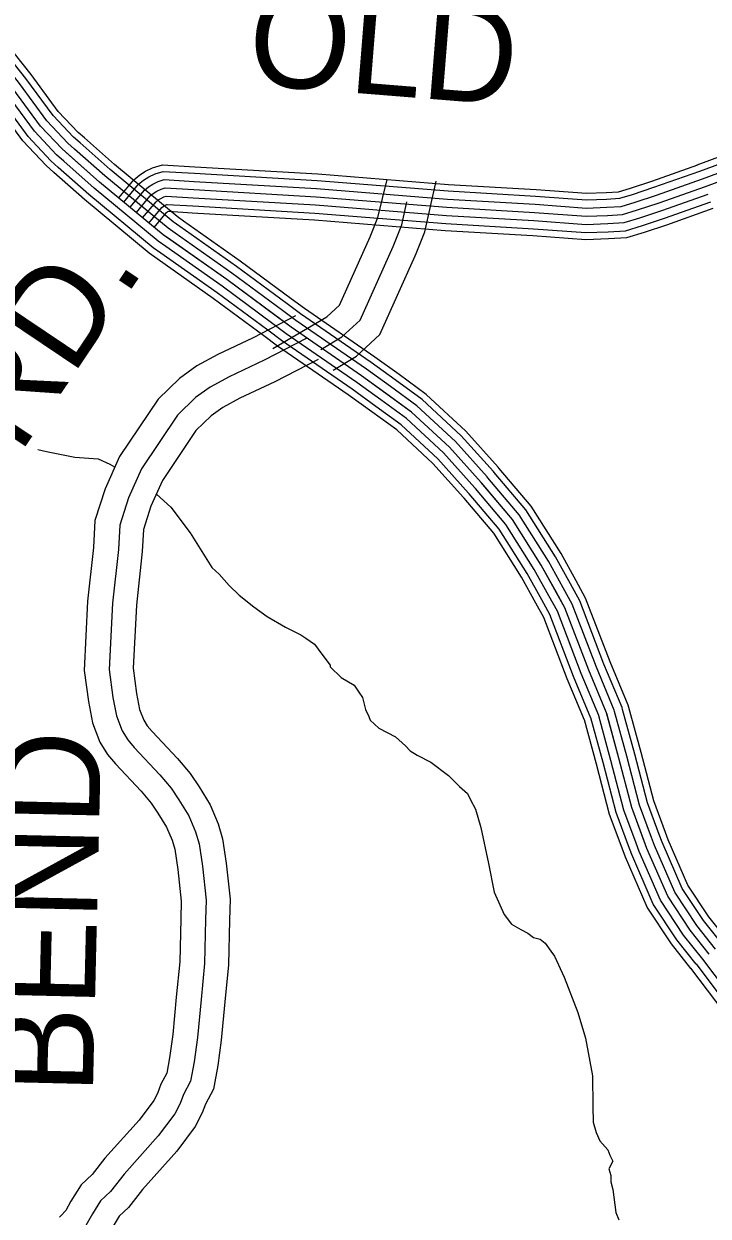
# Model space of a CAD drawing. Extents: x 1551132 to 1791609, y 378168 to 563823.
# Drawn here: x 1705726 to 1708315, y 451292 to 455806 of the extents above; entities that cross this region are included whole.
import ezdxf

# ---------------------------------------------------------------- set-up
doc = ezdxf.new("R2010")
doc.units = 0
for name, color, linetype in [('DESIGN - ROW - Right-of-Way and Easement Labels', 7, 'Continuous'), ('DESIGN - TRANSPORTATION - Text', 7, 'Continuous'), ('SURVEY - CONTOURS - Index with Text', 7, 'Continuous'), ('SURVEY - PROPERTY - Owners', 7, 'Continuous'), ('SURVEY - TRANSPORTATION - Roads', 7, 'Continuous')]:
    doc.layers.add(name, color=color, linetype=linetype)

msp = doc.modelspace()

# ---------------------------------------------------------------- linework, layer by layer
at = {"layer": 'DESIGN - TRANSPORTATION - Text'}
for points in [[(1705778.89, 454194.635), (1705811.248, 454186.902), (1705919.12, 454165.843), (1706007.11, 454158.993), (1706050.959, 454138.542), (1706068.633, 454129.159)], [(1706228.621, 454025.264), (1706281.678, 453976.088), (1706354.885, 453879.244), (1706437.799, 453748.257), (1706465.59, 453721.957), (1706503.239, 453679.531), (1706540.947, 453643.113), (1706596.596, 453598.52), (1706646.303, 453561.986), (1706715.993, 453521.26), (1706773.775, 453492.667), (1706793.683, 453480.459), (1706825.507, 453458.117), (1706853.189, 453419.799), (1706884.847, 453377.431), (1706884.789, 453371.423), (1706926.463, 453330.963), (1706976.245, 453302.446), (1706994.028, 453276.237), (1707007.861, 453256.078), (1707019.469, 453209.894), (1707031.252, 453183.743), (1707037.135, 453169.667), (1707068.893, 453139.317), (1707132.641, 453106.658), (1707170.365, 453072.248), (1707188.223, 453054.048), (1707214.089, 453037.781), (1707265.888, 453011.238), (1707333.486, 452960.52), (1707375.144, 452918.061), (1707404.935, 452891.735), (1707416.734, 452867.585), (1707434.451, 452833.367), (1707455.858, 452763.057), (1707484.699, 452626.579), (1707505.774, 452518.217), (1707543.064, 452433.732), (1707570.772, 452397.414), (1707606.613, 452377.039), (1707632.504, 452362.772), (1707654.37, 452346.538), (1707680.336, 452340.279), (1707698.219, 452326.087), (1707719.969, 452295.837), (1707733.81, 452275.669), (1707771.151, 452197.201), (1707822.016, 452062.514), (1707851.199, 451966.086), (1707877.99, 451823.624), (1707878.99, 451707.438), (1707880.473, 451647.336), (1707892.156, 451609.169), (1707905.881, 451576.985), (1707935.605, 451542.65), (1707943.43, 451522.55), (1707955.246, 451500.399), (1707938.98, 451470.515), (1707946.78, 451446.406), (1707946.571, 451422.372), (1707954.321, 451392.246), (1707965.579, 451306.011), (1707977.345, 451277.86)]]:
    msp.add_lwpolyline(points, dxfattribs=at)
at = {"layer": 'SURVEY - CONTOURS - Index with Text'}
for points in [[(1705955.053, 455373.933), (1705931.645, 455394.658), (1705856.455, 455474.619), (1705753.483, 455614.547), (1705661.768, 455730.309), (1705644.002, 455750.451)], [(1705918.121, 455332.215), (1705892.805, 455354.624), (1705813.565, 455438.893), (1705709.201, 455580.721), (1705619.019, 455694.549), (1705602.22, 455713.583)], [(1705938.67, 455355.432), (1705914.421, 455376.9), (1705837.431, 455458.777), (1705733.842, 455599.547), (1705642.802, 455714.45), (1705625.469, 455734.092)], [(1705877.022, 455285.797), (1705849.589, 455310.089), (1705765.849, 455399.142), (1705659.918, 455543.087), (1705571.437, 455654.765), (1705555.738, 455672.565)], [(1705897.571, 455309.006), (1705871.197, 455332.357), (1705789.707, 455419.017), (1705684.56, 455561.904), (1705595.228, 455674.657), (1705578.979, 455693.074)], [(1705839.431, 455243.329), (1705810.048, 455269.338), (1705722.192, 455362.774), (1705614.836, 455508.653), (1705527.922, 455618.364), (1705513.205, 455635.039)], [(1705856.472, 455262.58), (1705827.973, 455287.814), (1705741.983, 455379.258), (1705635.277, 455524.262), (1705547.654, 455634.864), (1705532.488, 455652.057)], [(1708319.163, 452284.003), (1708247.698, 452374.606), (1708162.467, 452503.342), (1708083.552, 452684.114), (1708026.487, 452838.709), (1707977.63, 453025.289), (1707930.672, 453197.844), (1707863.649, 453358.514), (1707773.076, 453595.437), (1707684.045, 453756.25), (1707575.081, 453929.213), (1707455.909, 454070.191), (1707336.695, 454203.161), (1707193.465, 454336.29), (1707004.261, 454473.718), (1706737.309, 454657.731), (1706494.34, 454837.577), (1706253.313, 455007.398), (1706012.477, 455207.254), (1705871.197, 455332.357), (1705789.707, 455419.017), (1705684.56, 455561.904)], [(1706316.436, 455038.766), (1706291.02, 455056.675), (1706052.834, 455254.33), (1705938.653, 455355.432)], [(1706330.669, 455058.975), (1706306.053, 455076.317), (1706068.917, 455273.097), (1705955.036, 455373.941)], [(1706280.729, 454988.081), (1706253.313, 455007.398), (1706012.477, 455207.254), (1705897.554, 455309.014)], [(1706298.587, 455013.424), (1706272.17, 455032.032), (1706032.651, 455230.796), (1705918.104, 455332.223)], [(1706245.021, 454937.397), (1706215.605, 454958.122), (1705972.119, 455160.177), (1705856.455, 455262.597)], [(1706262.871, 454962.739), (1706234.455, 454982.764), (1705992.302, 455183.711), (1705877.005, 455285.806)], [(1706230.205, 454916.371), (1706199.964, 454937.68), (1705955.378, 455140.643), (1705839.406, 455243.338)], [(1706723.06, 454745.417), (1706530.639, 454887.845), (1706316.428, 455038.774)], [(1706737.768, 454765.284), (1706545.114, 454907.888), (1706330.661, 455058.983)], [(1706686.177, 454695.582), (1706494.34, 454837.577), (1706280.72, 454988.09)], [(1706704.619, 454720.499), (1706512.49, 454862.711), (1706298.578, 455013.432)], [(1706649.295, 454645.747), (1706458.041, 454787.309), (1706245.013, 454937.405)], [(1706667.736, 454670.665), (1706476.191, 454812.443), (1706262.862, 454962.747)], [(1706633.995, 454625.072), (1706442.983, 454766.459), (1706230.205, 454916.379)], [(1707145.95, 454477.985), (1707054.352, 454544.512), (1706787.725, 454728.3), (1706737.759, 454765.292)], [(1707113.209, 454432.9), (1707022.169, 454499.027), (1706755.334, 454682.957), (1706704.61, 454720.508)], [(1707131.425, 454457.984), (1707040.077, 454524.336), (1706773.359, 454708.191), (1706723.06, 454745.425)], [(1707076.776, 454382.732), (1706986.353, 454448.409), (1706719.285, 454632.506), (1706667.728, 454670.673)], [(1707094.993, 454407.816), (1707004.261, 454473.718), (1706737.309, 454657.731), (1706686.169, 454695.59)], [(1707043.444, 454336.84), (1706953.588, 454402.108), (1706686.311, 454586.346), (1706633.978, 454625.089)], [(1707058.56, 454357.648), (1706968.446, 454423.1), (1706701.26, 454607.272), (1706649.278, 454645.756)], [(1707505.949, 454107.034), (1707502.683, 454110.901), (1707380.969, 454246.654), (1707232.931, 454384.258), (1707131.408, 454457.993)], [(1707524.824, 454122.984), (1707521.324, 454127.126), (1707398.619, 454263.996), (1707248.664, 454403.375), (1707145.933, 454477.993)], [(1707458.584, 454067.024), (1707455.909, 454070.191), (1707336.695, 454203.161), (1707193.465, 454336.29), (1707094.976, 454407.825)], [(1707482.267, 454087.033), (1707479.292, 454090.542), (1707358.836, 454224.904), (1707213.198, 454360.274), (1707113.192, 454432.909)], [(1707411.218, 454027.015), (1707409.135, 454029.482), (1707292.421, 454159.668), (1707153.999, 454288.322), (1707058.543, 454357.657)], [(1707434.901, 454047.016), (1707432.526, 454049.841), (1707314.554, 454181.419), (1707173.732, 454312.306), (1707076.76, 454382.741)], [(1707391.577, 454010.415), (1707389.735, 454012.598), (1707274.055, 454141.626), (1707137.633, 454268.43), (1707043.427, 454336.848)], [(1707815.659, 453697.548), (1707758.718, 453800.401), (1707645.221, 453980.564), (1707524.799, 454123.026)], [(1707766.918, 453670.564), (1707710.744, 453772.034), (1707600.155, 453947.571), (1707482.25, 454087.058)], [(1707794.034, 453685.581), (1707737.436, 453787.817), (1707625.23, 453965.93), (1707505.924, 454107.067)], [(1707712.669, 453640.53), (1707657.346, 453740.466), (1707550.007, 453910.854), (1707434.901, 454047.024)], [(1707739.794, 453655.547), (1707684.045, 453756.25), (1707575.081, 453929.213), (1707458.576, 454067.041)], [(1707663.054, 453613.063), (1707608.505, 453711.59), (1707504.133, 453877.269), (1707391.585, 454010.415)], [(1707685.553, 453625.513), (1707630.655, 453724.682), (1707524.932, 453892.495), (1707411.227, 454027.015)], [(1707961.513, 453202.569), (1707960.055, 453207.927), (1707892.44, 453370.023), (1707801.251, 453608.546), (1707766.901, 453670.581)], [(1707991.421, 453210.719), (1707989.438, 453218.011), (1707921.231, 453381.523), (1707829.425, 453621.655), (1707794.026, 453685.598)], [(1708015.27, 453217.219), (1708012.862, 453226.053), (1707944.181, 453390.699), (1707851.891, 453632.105), (1707815.65, 453697.573)], [(1707871.907, 453177.676), (1707806.067, 453335.505), (1707716.728, 453569.22), (1707685.545, 453625.53)], [(1707901.698, 453186.268), (1707901.29, 453187.76), (1707834.858, 453347.006), (1707744.902, 453582.329), (1707712.669, 453640.547)], [(1707931.606, 453194.419), (1707930.672, 453197.844), (1707863.649, 453358.514), (1707773.076, 453595.437), (1707739.785, 453655.564)], [(1707847.533, 453169.31), (1707782.193, 453325.955), (1707693.353, 453558.345), (1707663.046, 453613.071)], [(1708013.979, 452693.547), (1707967.28, 452820.075), (1707917.731, 453009.297), (1707871.774, 453178.151)], [(1708043.061, 452704.289), (1707996.879, 452829.392), (1707947.68, 453017.289), (1707901.69, 453186.293)], [(1708072.144, 452715.023), (1708026.487, 452838.709), (1707977.63, 453025.289), (1707931.597, 453194.435)], [(1708101.227, 452725.756), (1708056.094, 452848.026), (1708007.579, 453033.289), (1707961.505, 453202.577)], [(1708130.309, 452736.498), (1708085.694, 452857.343), (1708037.528, 453041.281), (1707991.421, 453210.719)], [(1708153.492, 452745.057), (1708109.301, 452864.768), (1708061.411, 453047.656), (1708015.27, 453217.211)], [(1707989.854, 452684.647), (1707942.714, 452812.35), (1707892.882, 453002.664), (1707846.958, 453171.401)], [(1708343.504, 452303.204), (1708272.831, 452392.798), (1708189.799, 452518.209), (1708112.318, 452695.697), (1708101.218, 452725.773)], [(1708367.837, 452322.404), (1708297.972, 452410.982), (1708217.132, 452533.085), (1708141.092, 452707.273), (1708130.301, 452736.515)], [(1708387.245, 452337.713), (1708318.013, 452425.482), (1708238.923, 452544.935), (1708164.033, 452716.506), (1708153.484, 452745.074)], [(1708250.298, 452229.677), (1708176.575, 452323.138), (1708085.127, 452461.266), (1708002.145, 452651.346), (1707989.846, 452684.664)], [(1708270.489, 452245.602), (1708197.424, 452338.23), (1708107.801, 452473.6), (1708026.012, 452660.955), (1708013.97, 452693.564)], [(1708294.822, 452264.803), (1708222.565, 452356.413), (1708135.134, 452488.475), (1708054.786, 452672.53), (1708043.053, 452704.306)], [(1708319.163, 452284.003), (1708247.698, 452374.606), (1708162.467, 452503.342), (1708083.552, 452684.114), (1708072.136, 452715.039)], [(1708249.089, 452231.235), (1708469.068, 451939.078), (1708920.848, 451465.324), (1709067.32, 451323.254)], [(1708269.631, 452246.711), (1708488.709, 451955.745), (1708939.115, 451483.433), (1709085.536, 451341.412)], [(1708294.397, 452265.353), (1708512.383, 451975.829), (1708961.131, 451505.267), (1709107.436, 451363.355)]]:
    msp.add_lwpolyline(points, dxfattribs=at)
at = {"layer": 'SURVEY - PROPERTY - Owners'}
for points in [[(1706668.044, 454577.212), (1706872.815, 454697.074), (1706920.247, 454740.8), (1707036.478, 455000.224), (1707038.786, 455005.957), (1707065.752, 455073.017), (1707100.284, 455216.871)], [(1706897.056, 454495.435), (1706984.562, 454548.478), (1707073.543, 454630.514), (1707206.757, 454927.838), (1707210.407, 454936.905), (1707243.048, 455018.066), (1707286.805, 455210.946)], [(1706850.04, 454573.012), (1706929.772, 454621.339), (1706998.378, 454684.59), (1707123.267, 454963.331), (1707156.116, 455045.008), (1707175.358, 455131.594)], [(1706753.967, 454700.041), (1706593.954, 454617.055), (1706460.499, 454554.22), (1706380.318, 454510.861), (1706315.211, 454463.759), (1706234.538, 454384.857), (1706088.383, 454167.576), (1706033.676, 454045.865), (1705995.21, 453925.553), (1705989.66, 453824.001), (1705967.344, 453619.87), (1705953.952, 453358.055), (1705970.302, 453240.661), (1705985.476, 453160.008), (1706013.159, 453087.04), (1706043.2, 453039.389), (1706072.666, 453004.163), (1706169.939, 452900.443), (1706208.246, 452855.826), (1706233.654, 452817.591), (1706266.286, 452764.682), (1706286.711, 452716.005), (1706296.969, 452680.829), (1706308.744, 452604.886), (1706321.46, 452484.924), (1706319.735, 452417.006), (1706315.952, 452254.343), (1706302.76, 452121.673), (1706289.335, 451979.628), (1706276.819, 451891.3), (1706266.828, 451833.732), (1706244.286, 451791.523), (1706231.645, 451756.93), (1706217.595, 451729.588), (1706161.947, 451655.903), (1706032.708, 451511.732), (1705984.651, 451449.73), (1705942.468, 451410.646), (1705904.136, 451348.311), (1705884.461, 451313.16), (1705865.945, 451293.651), (1705861.337, 451288.693)], [(1706797.375, 454616.33), (1706635.753, 454532.511), (1706503.04, 454470.026), (1706430.592, 454430.85), (1706376.143, 454391.457), (1706307.378, 454324.206), (1706171.097, 454121.6), (1706121.865, 454012.064), (1706088.699, 453908.345), (1706083.666, 453816.301), (1706061.375, 453612.329), (1706048.575, 453362.189), (1706063.383, 453255.894), (1706076.599, 453185.651), (1706097.965, 453129.333), (1706119.59, 453095.032), (1706143.273, 453066.714), (1706240.129, 452963.437), (1706283.561, 452912.852), (1706313.069, 452868.451), (1706350.393, 452807.933), (1706375.725, 452747.556), (1706389.208, 452701.338), (1706402.266, 452617.086), (1706415.874, 452488.716), (1706413.999, 452414.714), (1706410.133, 452248.568), (1706396.608, 452112.573), (1706383, 451968.569), (1706369.967, 451876.617), (1706357.134, 451802.682), (1706330.576, 451752.947), (1706318.193, 451719.054), (1706297.743, 451679.253), (1706234.803, 451595.909), (1706105.164, 451451.297), (1706054.424, 451385.829), (1706016.025, 451350.253), (1705985.467, 451300.56), (1705960.968, 451256.8)], [(1706839.132, 454535.803), (1706675.969, 454451.184), (1706543.964, 454389.032), (1706478.949, 454353.881), (1706434.758, 454321.906), (1706377.451, 454265.854), (1706250.671, 454077.374), (1706206.697, 453979.555), (1706178.639, 453891.786), (1706174.106, 453808.892), (1706151.831, 453605.078), (1706139.606, 453366.164), (1706152.923, 453270.545), (1706164.256, 453210.318), (1706179.547, 453170.017), (1706193.072, 453148.558), (1706211.196, 453126.891), (1706307.652, 453024.038), (1706356.018, 452967.712), (1706389.467, 452917.377), (1706431.299, 452849.542), (1706461.357, 452777.907), (1706477.94, 452721.072), (1706492.239, 452628.82), (1706506.706, 452492.366), (1706504.681, 452412.514), (1706500.731, 452243.018), (1706486.889, 452103.814), (1706473.106, 451957.927), (1706459.581, 451862.491), (1706444.015, 451772.806), (1706413.591, 451715.838), (1706401.449, 451682.62), (1706374.842, 451630.835), (1706304.885, 451538.2), (1706174.871, 451393.162), (1706121.547, 451324.361), (1706086.782, 451292.151), (1706063.707, 451254.625)]]:
    msp.add_lwpolyline(points, dxfattribs=at)
at = {"layer": 'SURVEY - TRANSPORTATION - Roads'}
for points in [[(1708274.407, 455272.673), (1708567.425, 455380.901), (1708626.04, 455412.877), (1708694.88, 455422.619), (1708787.595, 455376.234), (1708816.844, 455354.75)], [(1708283.315, 455248.547), (1708578.091, 455357.425), (1708634.265, 455388.068), (1708690.547, 455396.035), (1708774.137, 455354.217), (1708801.62, 455334.025)], [(1708294.056, 455219.472), (1708590.95, 455329.133), (1708644.173, 455358.159), (1708685.322, 455363.984), (1708757.904, 455327.666), (1708783.262, 455309.041)], [(1708304.798, 455190.387), (1708603.808, 455300.832), (1708654.081, 455328.25), (1708680.097, 455331.933), (1708741.679, 455301.124), (1708811.011, 455250.198), (1708946.958, 455086.302), (1709277.733, 454667.649), (1709608.5, 454248.997), (1709907.585, 453854.762), (1710240.31, 453432.084), (1710480.446, 453122.693), (1710549.361, 453035.724), (1710626.026, 452928.638), (1710720.298, 452789.284)], [(1708304.798, 455190.387), (1708603.808, 455300.832), (1708654.081, 455328.25), (1708680.097, 455331.933), (1708741.679, 455301.124), (1708764.912, 455284.057)], [(1706085.342, 455147.452), (1706142.89, 455215.987), (1706164.615, 455234.429), (1706186.581, 455248.271), (1706213.372, 455261.263), (1706250.104, 455272.405), (1706373.702, 455265.314), (1706837.899, 455237.955), (1707332.971, 455198.262), (1707664.088, 455178.479), (1707855.475, 455164.553), (1707929.773, 455167.412), (1707976.381, 455170.103), (1708021.663, 455184.112), (1708102.211, 455210.646), (1708275.857, 455272.131)], [(1706104.266, 455131.56), (1706160.482, 455198.495), (1706179.281, 455214.445), (1706198.606, 455226.629), (1706222.405, 455238.179), (1706253.071, 455247.471), (1706372.268, 455240.638), (1706836.182, 455213.287), (1707331.246, 455173.603), (1707662.455, 455153.82), (1707855.05, 455139.794), (1707930.965, 455142.728), (1707980.805, 455145.603), (1708029.188, 455160.57), (1708110.202, 455187.254), (1708284.107, 455248.831)], [(1706128.007, 455111.618), (1706182.531, 455176.553), (1706197.664, 455189.395), (1706213.68, 455199.487), (1706233.738, 455209.22), (1706256.796, 455216.212), (1706370.468, 455209.695), (1706834.032, 455182.362), (1707329.087, 455142.677), (1707660.405, 455122.885), (1707854.525, 455108.752), (1707932.448, 455111.76), (1707986.355, 455114.869), (1708038.612, 455131.036), (1708120.227, 455157.912), (1708294.448, 455219.613)], [(1706151.748, 455091.684), (1706204.589, 455154.611), (1706216.047, 455164.336), (1706228.755, 455172.344), (1706245.071, 455180.261), (1706260.521, 455184.945), (1706368.668, 455178.745), (1706831.882, 455151.436), (1707326.921, 455111.752), (1707658.355, 455091.951), (1707853.992, 455077.709), (1707933.94, 455080.793), (1707991.913, 455084.135), (1708048.045, 455101.502), (1708130.252, 455128.577), (1708304.798, 455190.387)], [(1706151.748, 455091.684), (1706204.589, 455154.611), (1706216.047, 455164.336), (1706228.755, 455172.344), (1706245.071, 455180.261), (1706260.521, 455184.945), (1706368.668, 455178.745), (1706831.882, 455151.436), (1707326.921, 455111.752), (1707658.355, 455091.951), (1707853.992, 455077.709), (1707933.94, 455080.793), (1707991.913, 455084.135), (1708048.045, 455101.502), (1708130.252, 455128.577), (1708304.798, 455190.387)], [(1706175.489, 455071.75), (1706226.647, 455132.668), (1706234.43, 455139.277), (1706243.83, 455145.202), (1706256.404, 455151.302), (1706264.246, 455153.677), (1706366.868, 455147.794), (1706829.732, 455120.51), (1707324.754, 455080.826), (1707656.305, 455061.017), (1707853.458, 455046.667), (1707935.431, 455049.825), (1707997.472, 455053.4), (1708057.479, 455071.968), (1708140.277, 455099.243), (1708315.148, 455161.162)], [(1706199.231, 455051.808), (1706248.696, 455110.726), (1706252.813, 455114.226), (1706258.904, 455118.06), (1706267.737, 455122.343), (1706267.971, 455122.418), (1706365.068, 455116.851), (1706827.582, 455089.584), (1707322.596, 455049.9), (1707654.255, 455030.083), (1707852.933, 455015.624), (1707936.915, 455018.858), (1708003.022, 455022.666), (1708066.903, 455042.433), (1708150.301, 455069.901), (1708325.489, 455131.944)], [(1706218.922, 455035.274), (1706266.996, 455092.526), (1706268.071, 455093.434), (1706271.412, 455095.542), (1706273.096, 455096.359), (1706363.577, 455091.176), (1706825.799, 455063.925), (1707320.804, 455024.241), (1707652.555, 455004.424), (1707852.492, 454989.865), (1707938.156, 454993.174), (1708007.63, 454997.174), (1708074.728, 455017.933), (1708158.618, 455045.567), (1708334.072, 455107.702)]]:
    msp.add_lwpolyline(points, dxfattribs=at)

# ---------------------------------------------------------------- texts
at = {"layer": 'DESIGN - ROW - Right-of-Way and Easement Labels'}
for s, height, rotation, p in [('OLD', 369.9914, 355.416106, (1706565.814, 455577.797)), ('RD.', 370.0041, 56.073047, (1705709.767, 454172.66)), ('BEND', 370.0097, 88.667617, (1705987.176, 451751.305))]:
    msp.add_text(s, height=height, rotation=rotation, dxfattribs=at).set_placement(p)

doc.saveas('drawing.dxf')
